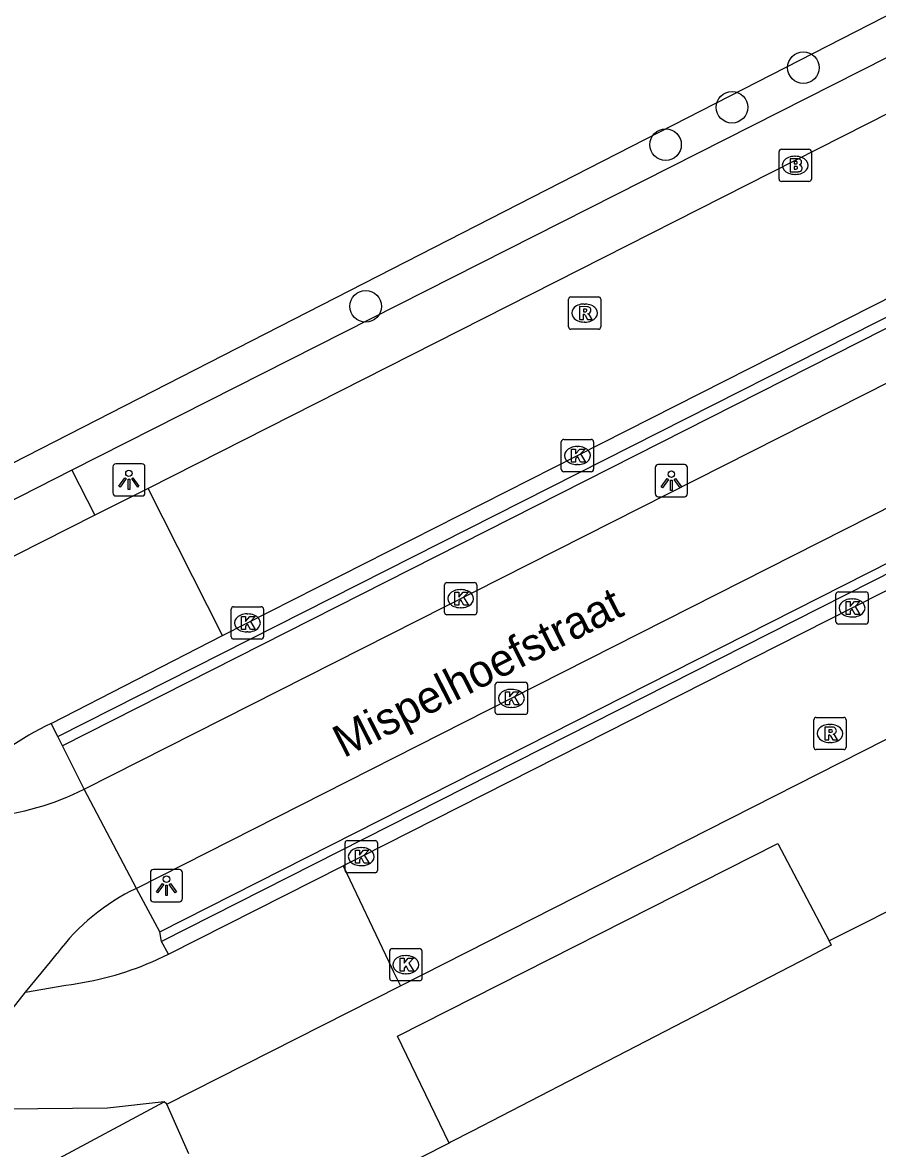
# Model space of a CAD drawing. Extents: x 156141 to 158132, y 385651 to 388399.
# Drawn here: x 157298.62 to 157325.11, y 387494.21 to 387529.1 of the extents above; entities that cross this region are included whole.
import ezdxf

# ---------------------------------------------------------------- set-up
doc = ezdxf.new("R2010")
doc.units = 0
for name, color, linetype in [('IMGEO_Boom', 7, 'Continuous'), ('IMGEO_Brandkraan', 7, 'Continuous'), ('IMGEO_Fietspad_gesloten', 7, 'Continuous'), ('IMGEO_Fietspad_open', 7, 'Continuous'), ('IMGEO_Groenvoorziening', 7, 'Continuous'), ('IMGEO_Kolk', 7, 'Continuous'), ('IMGEO_Lichtpunt', 7, 'Continuous'), ('IMGEO_Muur', 7, 'Continuous'), ('IMGEO_Openbare_ruimte_label', 7, 'Continuous'), ('IMGEO_Rijbaan_lokaal_open', 7, 'Continuous'), ('IMGEO_Rioolput', 7, 'Continuous'), ('IMGEO_Voetpad_open', 7, 'Continuous')]:
    doc.layers.add(name, color=color, linetype=linetype)

msp = doc.modelspace()

# ---------------------------------------------------------------- linework, layer by layer
at = {"layer": 'IMGEO_Boom'}
for centre in [(157322.816, 387527.706), (157320.604, 387526.478), (157318.543, 387525.316), (157309.252, 387520.308)]:
    msp.add_circle(centre, 0.489, dxfattribs=at)
at = {"layer": 'IMGEO_Brandkraan'}
for p, q in [((157322.06, 387524.251), (157322.06, 387525.103)), ((157322.135, 387525.177), (157322.987, 387525.177)), ((157323.061, 387525.103), (157323.061, 387524.251)), ((157322.548, 387524.957), (157322.573, 387524.957)), ((157322.571, 387524.397), (157322.546, 387524.397)), ((157322.987, 387524.177), (157322.135, 387524.177))]:
    msp.add_line(p, q, dxfattribs=at)
for points in [[(157322.06, 387524.251), (157322.06, 387525.103)], [(157322.135, 387525.177), (157322.987, 387525.177)], [(157323.061, 387525.103), (157323.061, 387524.251)], [(157322.408, 387524.877), (157322.408, 387524.477), (157322.621, 387524.477)], [(157322.639, 387524.877), (157322.408, 387524.877)], [(157322.587, 387524.796), (157322.533, 387524.796), (157322.533, 387524.72)], [(157322.533, 387524.72), (157322.586, 387524.72)], [(157322.595, 387524.644), (157322.533, 387524.644), (157322.533, 387524.563)], [(157322.533, 387524.563), (157322.595, 387524.563)], [(157322.987, 387524.177), (157322.135, 387524.177)]]:
    msp.add_lwpolyline(points, dxfattribs=at)
for centre, radius, start, end in [((157322.137, 387525.101), 0.0765, 91.552, 178.448), ((157322.137, 387525.101), 0.0765, 91.552, 178.448), ((157322.985, 387525.101), 0.0765, 1.552, 88.448), ((157322.985, 387525.101), 0.0765, 1.552, 88.448), ((157322.588, 387524.758), 0.0379, 267.8285, 90.9355), ((157322.643, 387524.732), 0.145, 59.4692, 91.5367), ((157322.668, 387524.779), 0.0922, 285.5137, 58.1501), ((157322.596, 387524.603), 0.0404, 269.8759, 90.5077), ((157322.627, 387524.728), 0.251, 268.6676, 293.5347), ((157322.673, 387524.587), 0.105, 301.3115, 78.989), ((157322.137, 387524.253), 0.0765, 181.552, 268.448), ((157322.137, 387524.253), 0.0765, 181.552, 268.448), ((157322.985, 387524.253), 0.0765, 271.552, 358.448), ((157322.985, 387524.253), 0.0765, 271.552, 358.448)]:
    msp.add_arc(centre, radius, start, end, dxfattribs=at)
for centre, major_axis, ratio, start_param, end_param in [((157322.547, 387524.677), (-0.387, 0.002), 0.722429, 4.712389, 7.853982), ((157322.572, 387524.677), (-0.39, 0.002), 0.717154, 1.570796, 4.712389)]:
    msp.add_ellipse(centre, major_axis=major_axis, ratio=ratio, start_param=start_param, end_param=end_param, dxfattribs=at)
at = {"layer": 'IMGEO_Fietspad_gesloten'}
for points in [[(157300.529, 387505.349), (157328.105, 387519.298), (157341.77, 387526.216), (157363.427, 387537.192), (157374.783, 387542.94), (157379.49, 387545.322)], [(157381.729, 387542.588), (157377.031, 387540.208), (157364.993, 387534.111), (157329.667, 387516.208), (157313.764, 387508.162), (157302.148, 387502.273)], [(157302.148, 387502.273), (157300.529, 387505.349)]]:
    msp.add_lwpolyline(points, dxfattribs=at)
at = {"layer": 'IMGEO_Fietspad_open'}
msp.add_lwpolyline([(157298.709, 387499.061), (157299.481, 387500), (157299.695, 387500.26)], dxfattribs=at)
for centre, radius, start, end in [((157296.756, 387512.818), 8.368, 275.2309, 296.8006), ((157304.991, 387496.307), 6.609, 115.4824, 143.2641)]:
    msp.add_arc(centre, radius, start, end, dxfattribs=at)
at = {"layer": 'IMGEO_Groenvoorziening'}
for points in [[(157294.466, 387513.49), (157295.253, 387513.894), (157336.207, 387534.861), (157337.836, 387536.038)], [(157323.609, 387500.647), (157323.678, 387500.51), (157322.97, 387500.144), (157322.692, 387500), (157312.546, 387494.751), (157311.882, 387494.407), (157311.835, 387494.383)]]:
    msp.add_lwpolyline(points, dxfattribs=at)
at = {"layer": 'IMGEO_Kolk'}
for p, q in [((157315.313, 387515.258), (157315.313, 387516.11)), ((157315.388, 387516.184), (157316.24, 387516.184)), ((157316.314, 387516.11), (157316.314, 387515.258)), ((157315.801, 387515.964), (157315.826, 387515.964)), ((157315.824, 387515.404), (157315.799, 387515.404)), ((157316.24, 387515.184), (157315.388, 387515.184)), ((157311.695, 387510.824), (157311.695, 387511.676)), ((157311.77, 387511.75), (157312.622, 387511.75)), ((157312.183, 387511.53), (157312.208, 387511.53)), ((157312.696, 387511.676), (157312.696, 387510.824)), ((157323.898, 387511.462), (157324.75, 387511.462)), ((157323.823, 387510.536), (157323.823, 387511.388)), ((157324.311, 387511.242), (157324.336, 387511.242)), ((157324.824, 387511.388), (157324.824, 387510.536)), ((157305.085, 387510.072), (157305.085, 387510.924)), ((157305.16, 387510.998), (157306.012, 387510.998)), ((157305.573, 387510.778), (157305.598, 387510.778)), ((157306.086, 387510.924), (157306.086, 387510.072)), ((157312.206, 387510.97), (157312.181, 387510.97)), ((157312.622, 387510.75), (157311.77, 387510.75)), ((157324.75, 387510.462), (157323.898, 387510.462)), ((157324.334, 387510.682), (157324.309, 387510.682)), ((157305.596, 387510.218), (157305.571, 387510.218)), ((157306.012, 387509.998), (157305.16, 387509.998)), ((157313.267, 387507.735), (157313.267, 387508.587)), ((157313.342, 387508.661), (157314.194, 387508.661)), ((157313.755, 387508.441), (157313.78, 387508.441)), ((157314.268, 387508.587), (157314.268, 387507.735)), ((157314.194, 387507.661), (157313.342, 387507.661)), ((157313.778, 387507.881), (157313.753, 387507.881)), ((157308.613, 387502.831), (157308.613, 387503.683)), ((157308.688, 387503.757), (157309.54, 387503.757)), ((157309.101, 387503.537), (157309.126, 387503.537)), ((157309.614, 387503.683), (157309.614, 387502.831)), ((157309.54, 387502.757), (157308.688, 387502.757)), ((157309.124, 387502.977), (157309.099, 387502.977)), ((157309.995, 387499.483), (157309.995, 387500.335)), ((157310.07, 387500.409), (157310.922, 387500.409)), ((157310.996, 387500.335), (157310.996, 387499.483)), ((157310.483, 387500.189), (157310.508, 387500.189)), ((157310.506, 387499.629), (157310.481, 387499.629)), ((157310.922, 387499.409), (157310.07, 387499.409))]:
    msp.add_line(p, q, dxfattribs=at)
for points in [[(157315.313, 387515.258), (157315.313, 387516.11)], [(157315.388, 387516.184), (157316.24, 387516.184)], [(157316.314, 387516.11), (157316.314, 387515.258)], [(157315.634, 387515.884), (157315.757, 387515.884), (157315.757, 387515.733), (157315.887, 387515.884), (157316.051, 387515.884), (157315.905, 387515.733), (157316.058, 387515.484), (157315.906, 387515.484), (157315.821, 387515.648), (157315.757, 387515.581), (157315.757, 387515.484), (157315.634, 387515.484), (157315.634, 387515.884)], [(157316.24, 387515.184), (157315.388, 387515.184)], [(157311.695, 387510.824), (157311.695, 387511.676)], [(157311.77, 387511.75), (157312.622, 387511.75)], [(157312.696, 387511.676), (157312.696, 387510.824)], [(157323.898, 387511.462), (157324.75, 387511.462)], [(157312.016, 387511.45), (157312.139, 387511.45), (157312.139, 387511.299), (157312.269, 387511.45), (157312.433, 387511.45), (157312.287, 387511.299), (157312.44, 387511.05), (157312.288, 387511.05), (157312.203, 387511.214), (157312.139, 387511.147), (157312.139, 387511.05), (157312.016, 387511.05), (157312.016, 387511.45)], [(157323.823, 387510.536), (157323.823, 387511.388)], [(157324.144, 387511.162), (157324.267, 387511.162), (157324.267, 387511.011), (157324.397, 387511.162), (157324.561, 387511.162), (157324.415, 387511.011), (157324.568, 387510.762), (157324.416, 387510.762), (157324.331, 387510.926), (157324.267, 387510.859), (157324.267, 387510.762), (157324.144, 387510.762), (157324.144, 387511.162)], [(157324.824, 387511.388), (157324.824, 387510.536)], [(157305.085, 387510.072), (157305.085, 387510.924)], [(157305.16, 387510.998), (157306.012, 387510.998)], [(157306.086, 387510.924), (157306.086, 387510.072)], [(157305.406, 387510.698), (157305.529, 387510.698), (157305.529, 387510.547), (157305.659, 387510.698), (157305.823, 387510.698), (157305.677, 387510.547), (157305.83, 387510.298), (157305.678, 387510.298), (157305.593, 387510.462), (157305.529, 387510.395), (157305.529, 387510.298), (157305.406, 387510.298), (157305.406, 387510.698)], [(157312.622, 387510.75), (157311.77, 387510.75)], [(157324.75, 387510.462), (157323.898, 387510.462)], [(157306.012, 387509.998), (157305.16, 387509.998)], [(157313.267, 387507.735), (157313.267, 387508.587)], [(157313.342, 387508.661), (157314.194, 387508.661)], [(157313.588, 387508.361), (157313.711, 387508.361), (157313.711, 387508.21), (157313.841, 387508.361), (157314.005, 387508.361), (157313.859, 387508.21), (157314.012, 387507.961), (157313.86, 387507.961), (157313.775, 387508.125), (157313.711, 387508.058), (157313.711, 387507.961), (157313.588, 387507.961), (157313.588, 387508.361)], [(157314.268, 387508.587), (157314.268, 387507.735)], [(157314.194, 387507.661), (157313.342, 387507.661)], [(157308.613, 387502.831), (157308.613, 387503.683)], [(157308.688, 387503.757), (157309.54, 387503.757)], [(157308.934, 387503.457), (157309.057, 387503.457), (157309.057, 387503.306), (157309.187, 387503.457), (157309.351, 387503.457), (157309.205, 387503.306), (157309.358, 387503.057), (157309.206, 387503.057), (157309.121, 387503.221), (157309.057, 387503.154), (157309.057, 387503.057), (157308.934, 387503.057), (157308.934, 387503.457)], [(157309.614, 387503.683), (157309.614, 387502.831)], [(157309.54, 387502.757), (157308.688, 387502.757)], [(157309.995, 387499.483), (157309.995, 387500.335)], [(157310.07, 387500.409), (157310.922, 387500.409)], [(157310.996, 387500.335), (157310.996, 387499.483)], [(157310.316, 387500.109), (157310.439, 387500.109), (157310.439, 387499.958), (157310.569, 387500.109), (157310.733, 387500.109), (157310.587, 387499.958), (157310.74, 387499.709), (157310.588, 387499.709), (157310.503, 387499.873), (157310.439, 387499.806), (157310.439, 387499.709), (157310.316, 387499.709), (157310.316, 387500.109)], [(157310.922, 387499.409), (157310.07, 387499.409)]]:
    msp.add_lwpolyline(points, dxfattribs=at)
for centre, start, end in [((157315.39, 387516.108), 91.552, 178.448), ((157315.39, 387516.108), 91.552, 178.448), ((157316.238, 387516.108), 1.552, 88.448), ((157316.238, 387516.108), 1.552, 88.448), ((157315.39, 387515.26), 181.552, 268.448), ((157315.39, 387515.26), 181.552, 268.448), ((157316.238, 387515.26), 271.552, 358.448), ((157316.238, 387515.26), 271.552, 358.448), ((157311.772, 387511.674), 91.552, 178.448), ((157311.772, 387511.674), 91.552, 178.448), ((157312.62, 387511.674), 1.552, 88.448), ((157312.62, 387511.674), 1.552, 88.448), ((157323.9, 387511.386), 91.552, 178.448), ((157323.9, 387511.386), 91.552, 178.448), ((157324.748, 387511.386), 1.552, 88.448), ((157324.748, 387511.386), 1.552, 88.448), ((157305.162, 387510.922), 91.552, 178.448), ((157305.162, 387510.922), 91.552, 178.448), ((157306.01, 387510.922), 1.552, 88.448), ((157306.01, 387510.922), 1.552, 88.448), ((157311.772, 387510.826), 181.552, 268.448), ((157311.772, 387510.826), 181.552, 268.448), ((157312.62, 387510.826), 271.552, 358.448), ((157312.62, 387510.826), 271.552, 358.448), ((157323.9, 387510.538), 181.552, 268.448), ((157323.9, 387510.538), 181.552, 268.448), ((157324.748, 387510.538), 271.552, 358.448), ((157324.748, 387510.538), 271.552, 358.448), ((157305.162, 387510.074), 181.552, 268.448), ((157305.162, 387510.074), 181.552, 268.448), ((157306.01, 387510.074), 271.552, 358.448), ((157306.01, 387510.074), 271.552, 358.448), ((157313.344, 387508.585), 91.552, 178.448), ((157313.344, 387508.585), 91.552, 178.448), ((157314.192, 387508.585), 1.552, 88.448), ((157314.192, 387508.585), 1.552, 88.448), ((157313.344, 387507.737), 181.552, 268.448), ((157313.344, 387507.737), 181.552, 268.448), ((157314.192, 387507.737), 271.552, 358.448), ((157314.192, 387507.737), 271.552, 358.448), ((157308.69, 387503.681), 91.552, 178.448), ((157308.69, 387503.681), 91.552, 178.448), ((157309.538, 387503.681), 1.552, 88.448), ((157309.538, 387503.681), 1.552, 88.448), ((157308.69, 387502.833), 181.552, 268.448), ((157308.69, 387502.833), 181.552, 268.448), ((157309.538, 387502.833), 271.552, 358.448), ((157309.538, 387502.833), 271.552, 358.448), ((157310.072, 387500.333), 91.552, 178.448), ((157310.072, 387500.333), 91.552, 178.448), ((157310.92, 387500.333), 1.552, 88.448), ((157310.92, 387500.333), 1.552, 88.448), ((157310.072, 387499.485), 181.552, 268.448), ((157310.072, 387499.485), 181.552, 268.448), ((157310.92, 387499.485), 271.552, 358.448), ((157310.92, 387499.485), 271.552, 358.448)]:
    msp.add_arc(centre, 0.0765, start, end, dxfattribs=at)
for centre, major_axis, ratio, start_param, end_param in [((157315.8, 387515.684), (-0.387, 0.002), 0.722429, 4.712389, 7.853982), ((157315.825, 387515.684), (-0.39, 0.002), 0.717154, 1.570796, 4.712389), ((157312.182, 387511.25), (-0.387, 0.002), 0.722429, 4.712389, 7.853982), ((157312.207, 387511.25), (-0.39, 0.002), 0.717154, 1.570796, 4.712389), ((157324.31, 387510.962), (-0.387, 0.002), 0.722429, 4.712389, 7.853982), ((157324.335, 387510.962), (-0.39, 0.002), 0.717154, 1.570796, 4.712389), ((157305.572, 387510.498), (-0.387, 0.002), 0.722429, 4.712389, 7.853982), ((157305.597, 387510.498), (-0.39, 0.002), 0.717154, 1.570796, 4.712389), ((157313.754, 387508.161), (-0.387, 0.002), 0.722429, 4.712389, 7.853982), ((157313.779, 387508.161), (-0.39, 0.002), 0.717154, 1.570796, 4.712389), ((157309.1, 387503.257), (-0.387, 0.002), 0.722429, 4.712389, 7.853982), ((157309.125, 387503.257), (-0.39, 0.002), 0.717154, 1.570796, 4.712389), ((157310.482, 387499.909), (-0.387, 0.002), 0.722429, 4.712389, 7.853982), ((157310.507, 387499.909), (-0.39, 0.002), 0.717154, 1.570796, 4.712389)]:
    msp.add_ellipse(centre, major_axis=major_axis, ratio=ratio, start_param=start_param, end_param=end_param, dxfattribs=at)
at = {"layer": 'IMGEO_Lichtpunt'}
for p, q in [((157301.415, 387515.335), (157301.415, 387514.528)), ((157301.415, 387515.335), (157301.415, 387514.528)), ((157302.317, 387515.43), (157301.509, 387515.43)), ((157302.317, 387515.43), (157301.509, 387515.43)), ((157302.411, 387514.528), (157302.411, 387515.335)), ((157302.411, 387514.528), (157302.411, 387515.335)), ((157318.224, 387515.311), (157318.224, 387514.504)), ((157318.224, 387515.311), (157318.224, 387514.504)), ((157319.126, 387515.406), (157318.318, 387515.406)), ((157319.126, 387515.406), (157318.318, 387515.406)), ((157319.22, 387514.504), (157319.22, 387515.311)), ((157319.22, 387514.504), (157319.22, 387515.311)), ((157301.509, 387514.434), (157302.317, 387514.434)), ((157301.509, 387514.434), (157302.317, 387514.434)), ((157318.318, 387514.41), (157319.126, 387514.41)), ((157318.318, 387514.41), (157319.126, 387514.41)), ((157302.579, 387502.762), (157302.579, 387501.955)), ((157302.579, 387502.762), (157302.579, 387501.955)), ((157303.481, 387502.857), (157302.673, 387502.857)), ((157303.481, 387502.857), (157302.673, 387502.857)), ((157303.575, 387501.955), (157303.575, 387502.762)), ((157303.575, 387501.955), (157303.575, 387502.762)), ((157302.673, 387501.861), (157303.481, 387501.861)), ((157302.673, 387501.861), (157303.481, 387501.861))]:
    msp.add_line(p, q, dxfattribs=at)
for points in [[(157301.789, 387514.999), (157301.828, 387514.971), (157301.64, 387514.709), (157301.602, 387514.736), (157301.789, 387514.999)], [(157301.891, 387514.951), (157301.938, 387514.951), (157301.938, 387514.629), (157301.891, 387514.629), (157301.891, 387514.951)], [(157302.001, 387514.971), (157302.039, 387514.998), (157302.226, 387514.736), (157302.187, 387514.708), (157302.001, 387514.971)], [(157318.598, 387514.975), (157318.637, 387514.947), (157318.449, 387514.685), (157318.411, 387514.712), (157318.598, 387514.975)], [(157318.81, 387514.947), (157318.848, 387514.974), (157319.035, 387514.712), (157318.996, 387514.684), (157318.81, 387514.947)], [(157318.7, 387514.927), (157318.747, 387514.927), (157318.747, 387514.605), (157318.7, 387514.605), (157318.7, 387514.927)], [(157302.953, 387502.426), (157302.992, 387502.398), (157302.804, 387502.136), (157302.766, 387502.163), (157302.953, 387502.426)], [(157303.165, 387502.398), (157303.203, 387502.425), (157303.39, 387502.163), (157303.351, 387502.135), (157303.165, 387502.398)], [(157303.055, 387502.378), (157303.102, 387502.378), (157303.102, 387502.056), (157303.055, 387502.056), (157303.055, 387502.378)]]:
    msp.add_lwpolyline(points, dxfattribs=at)
for centre in [(157301.914, 387515.133), (157318.723, 387515.109), (157303.078, 387502.56)]:
    msp.add_circle(centre, 0.0994, dxfattribs=at)
for centre, start, end in [((157301.509, 387515.335), 90, 180), ((157301.509, 387515.335), 90, 180), ((157302.317, 387515.335), 0, 90), ((157302.317, 387515.335), 0, 90), ((157318.318, 387515.311), 90, 180), ((157318.318, 387515.311), 90, 180), ((157319.126, 387515.311), 0, 90), ((157319.126, 387515.311), 0, 90), ((157301.509, 387514.528), 180, 270), ((157301.509, 387514.528), 180, 270), ((157302.317, 387514.528), 270, 0), ((157302.317, 387514.528), 270, 360), ((157318.318, 387514.504), 180, 270), ((157318.318, 387514.504), 180, 270), ((157319.126, 387514.504), 270, 0), ((157319.126, 387514.504), 270, 360), ((157302.673, 387502.762), 90, 180), ((157302.673, 387502.762), 90, 180), ((157303.481, 387502.762), 0, 90), ((157303.481, 387502.762), 0, 90), ((157302.673, 387501.955), 180, 270), ((157302.673, 387501.955), 180, 270), ((157303.481, 387501.955), 270, 0), ((157303.481, 387501.955), 270, 360)]:
    msp.add_arc(centre, 0.0946, start, end, dxfattribs=at)
at = {"layer": 'IMGEO_Muur'}
for points in [[(157376.998, 387536.9), (157346.108, 387522.505), (157302.923, 387500.631)], [(157299.708, 387506.976), (157342.893, 387528.83), (157349.213, 387532.301)], [(157343.055, 387528.581), (157299.852, 387506.692)], [(157302.874, 387500.928), (157346.012, 387522.797)], [(157299.852, 387506.692), (157299.708, 387506.976)], [(157302.923, 387500.631), (157302.874, 387500.928)]]:
    msp.add_lwpolyline(points, dxfattribs=at)
at = {"layer": 'IMGEO_Rijbaan_lokaal_open'}
for points in [[(157377.035, 387536.39), (157375.581, 387535.707), (157363.362, 387530.035), (157354.764, 387526.017), (157346.385, 387522.123), (157337.236, 387517.487), (157324.32, 387510.961), (157309.111, 387503.256), (157308.551, 387502.969)], [(157310.327, 387499.255), (157353.982, 387521.409), (157353.769, 387521.856), (157360.45, 387524.987), (157377.117, 387532.783)], [(157329.225, 387528.206), (157302.511, 387514.661)], [(157304.815, 387510.111), (157315.81, 387515.685), (157328.737, 387522.232), (157331.542, 387523.66)], [(157302.511, 387514.661), (157300.854, 387513.837)], [(157304.815, 387510.111), (157302.511, 387514.661)], [(157300.854, 387513.837), (157295.968, 387511.374)], [(157299.502, 387507.385), (157304.815, 387510.111)], [(157303.138, 387500.237), (157308.551, 387502.969)], [(157308.551, 387502.969), (157309.967, 387500), (157310.116, 387499.688), (157310.327, 387499.255)], [(157303.138, 387500.237), (157302.923, 387500.631)], [(157302.631, 387500), (157303.138, 387500.237)], [(157298.709, 387499.061), (157299.964, 387499.275)], [(157303.09, 387495.583), (157310.327, 387499.255)], [(157295.835, 387495.41), (157298.709, 387499.061)], [(157303.006, 387495.657), (157301.255, 387495.461), (157295.835, 387495.41)], [(157303.09, 387495.583), (157303.006, 387495.657)]]:
    msp.add_lwpolyline(points, dxfattribs=at)
for centre, radius, start, end in [((157303.582, 387498.86), 9.451, 115.577, 134.4404), ((157298.777, 387508.911), 9.709, 277.0252, 293.3905)]:
    msp.add_arc(centre, radius, start, end, dxfattribs=at)
at = {"layer": 'IMGEO_Rioolput'}
for p, q in [((157315.535, 387519.674), (157315.535, 387520.526)), ((157315.61, 387520.6), (157316.462, 387520.6)), ((157316.536, 387520.526), (157316.536, 387519.674)), ((157316.023, 387520.38), (157316.048, 387520.38)), ((157316.462, 387519.6), (157315.61, 387519.6)), ((157316.046, 387519.82), (157316.021, 387519.82)), ((157323.139, 387506.646), (157323.139, 387507.498)), ((157323.214, 387507.572), (157324.066, 387507.572)), ((157323.627, 387507.352), (157323.652, 387507.352)), ((157324.14, 387507.498), (157324.14, 387506.646)), ((157324.066, 387506.572), (157323.214, 387506.572)), ((157323.65, 387506.792), (157323.625, 387506.792))]:
    msp.add_line(p, q, dxfattribs=at)
for points in [[(157315.535, 387519.674), (157315.535, 387520.526)], [(157315.61, 387520.6), (157316.462, 387520.6)], [(157316.536, 387520.526), (157316.536, 387519.674)], [(157316.124, 387520.298), (157315.872, 387520.3), (157315.872, 387519.9)], [(157316.05, 387520.219), (157315.996, 387520.219), (157315.996, 387520.138)], [(157315.872, 387519.9), (157315.996, 387519.9), (157315.996, 387520.062), (157316.007, 387520.062)], [(157315.996, 387520.138), (157316.048, 387520.138)], [(157316.054, 387520.033), (157316.125, 387519.9), (157316.265, 387519.9), (157316.2, 387520.026)], [(157316.462, 387519.6), (157315.61, 387519.6)], [(157323.139, 387506.646), (157323.139, 387507.498)], [(157323.214, 387507.572), (157324.066, 387507.572)], [(157323.728, 387507.27), (157323.476, 387507.272), (157323.476, 387506.872)], [(157324.14, 387507.498), (157324.14, 387506.646)], [(157323.476, 387506.872), (157323.6, 387506.872), (157323.6, 387507.034), (157323.611, 387507.034)], [(157323.654, 387507.191), (157323.6, 387507.191), (157323.6, 387507.11)], [(157323.6, 387507.11), (157323.652, 387507.11)], [(157323.658, 387507.005), (157323.729, 387506.872), (157323.869, 387506.872), (157323.804, 387506.998)], [(157324.066, 387506.572), (157323.214, 387506.572)]]:
    msp.add_lwpolyline(points, dxfattribs=at)
for centre, radius, start, end in [((157315.612, 387520.524), 0.0765, 91.552, 178.448), ((157315.612, 387520.524), 0.0765, 91.552, 178.448), ((157316.46, 387520.524), 0.0765, 1.552, 88.448), ((157316.46, 387520.524), 0.0765, 1.552, 88.448), ((157316.056, 387520.123), 0.0964, 77.0061, 93.1865), ((157316.07, 387520.18), 0.0378, 276.6634, 79.6772), ((157316.123, 387520.188), 0.109, 350.3612, 89.416), ((157316.006, 387520.009), 0.0533, 26.0293, 88.6989), ((157316.032, 387520.327), 0.19, 274.7715, 282.9687), ((157316.121, 387520.188), 0.112, 277.5842, 350.9817), ((157316.105, 387519.973), 0.108, 29.5134, 73.7905), ((157315.612, 387519.676), 0.0765, 181.552, 268.448), ((157315.612, 387519.676), 0.0765, 181.552, 268.448), ((157316.46, 387519.676), 0.0765, 271.552, 358.448), ((157316.46, 387519.676), 0.0765, 271.552, 358.448), ((157323.216, 387507.496), 0.0765, 91.552, 178.448), ((157323.216, 387507.496), 0.0765, 91.552, 178.448), ((157323.727, 387507.16), 0.109, 350.3612, 89.416), ((157324.064, 387507.496), 0.0765, 1.552, 88.448), ((157324.064, 387507.496), 0.0765, 1.552, 88.448), ((157323.61, 387506.981), 0.0533, 26.0293, 88.6989), ((157323.636, 387507.299), 0.19, 274.7715, 282.9687), ((157323.66, 387507.095), 0.0964, 77.0061, 93.1865), ((157323.674, 387507.152), 0.0378, 276.6634, 79.6772), ((157323.725, 387507.16), 0.112, 277.5842, 350.9817), ((157323.709, 387506.945), 0.108, 29.5134, 73.7905), ((157323.216, 387506.648), 0.0765, 181.552, 268.448), ((157323.216, 387506.648), 0.0765, 181.552, 268.448), ((157324.064, 387506.648), 0.0765, 271.552, 358.448), ((157324.064, 387506.648), 0.0765, 271.552, 358.448)]:
    msp.add_arc(centre, radius, start, end, dxfattribs=at)
for centre, major_axis, ratio, start_param, end_param in [((157316.022, 387520.1), (-0.387, 0.002), 0.722429, 4.712389, 7.853982), ((157316.047, 387520.1), (-0.39, 0.002), 0.717154, 1.570796, 4.712389), ((157323.626, 387507.072), (-0.387, 0.002), 0.722429, 4.712389, 7.853982), ((157323.651, 387507.072), (-0.39, 0.002), 0.717154, 1.570796, 4.712389)]:
    msp.add_ellipse(centre, major_axis=major_axis, ratio=ratio, start_param=start_param, end_param=end_param, dxfattribs=at)
at = {"layer": 'IMGEO_Voetpad_open'}
for points in [[(157331.33, 387531.02), (157300.147, 387515.229)], [(157300.147, 387515.229), (157295.29, 387512.761)], [(157300.147, 387515.229), (157300.854, 387513.837)], [(157344.9, 387511.007), (157339.276, 387508.13), (157339.22, 387508.503), (157324.395, 387501.042), (157323.609, 387500.647)], [(157299.708, 387506.976), (157299.502, 387507.385)], [(157300.529, 387505.349), (157299.852, 387506.692)], [(157311.835, 387494.383), (157310.233, 387497.699), (157322.023, 387503.667), (157323.609, 387500.647)], [(157302.874, 387500.928), (157302.148, 387502.273)], [(157285.278, 387486.156), (157303.006, 387495.657)], [(157303.769, 387494.045), (157303.09, 387495.583)], [(157311.835, 387494.383), (157310.964, 387493.932), (157306.227, 387491.496), (157306.26, 387491.446), (157305.466, 387491.038)]]:
    msp.add_lwpolyline(points, dxfattribs=at)

# ---------------------------------------------------------------- texts
at = {"layer": 'IMGEO_Openbare_ruimte_label'}
msp.add_text('Mispelhoefstraat', height=1, rotation=27.0007, dxfattribs=at).set_placement((157308.571, 387506.304))

doc.saveas('drawing.dxf')
